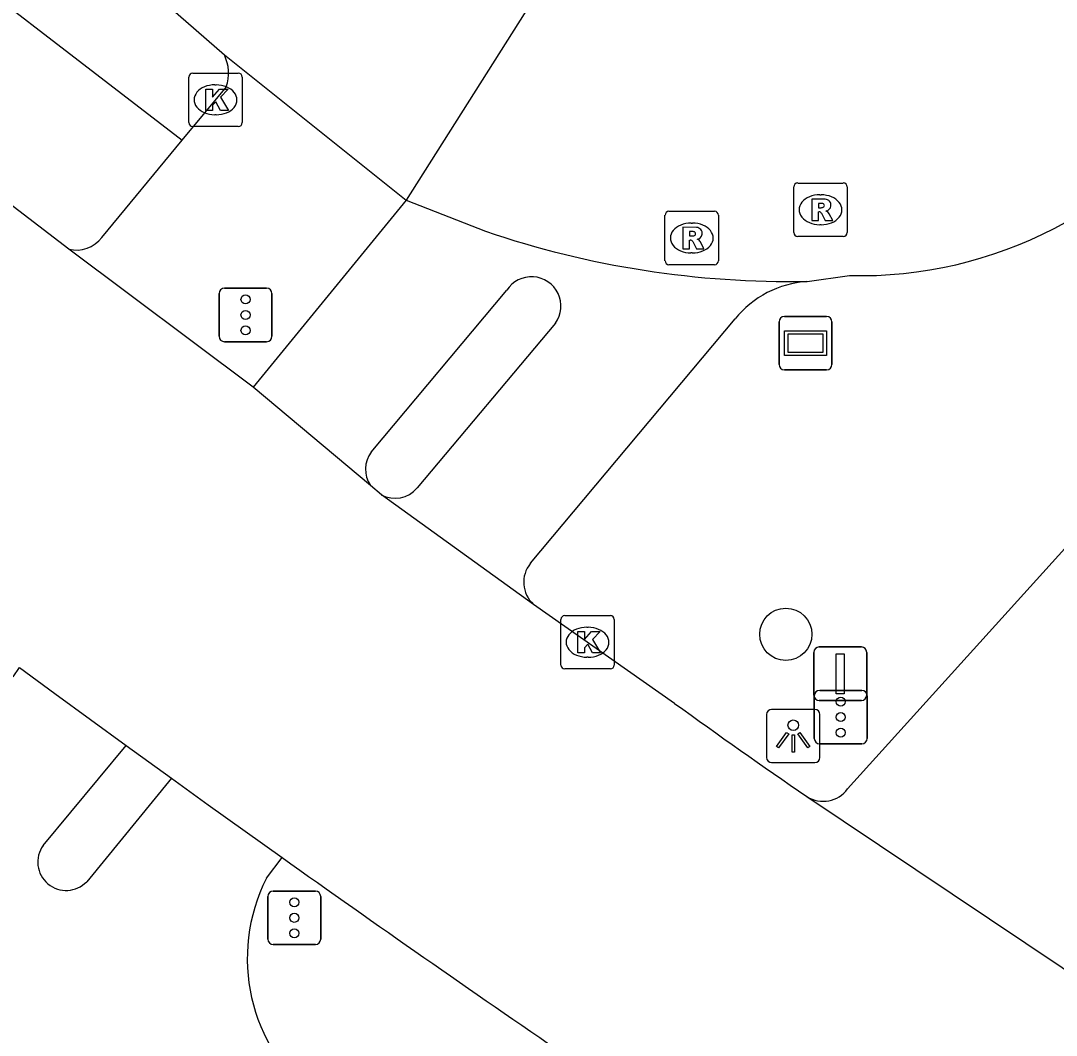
# Model space of a CAD drawing. Extents: x 156414 to 157775, y 382335 to 383765.
# Drawn here: x 157073.9 to 157093.28, y 382841.74 to 382860.72 of the extents above; entities that cross this region are included whole.
import ezdxf

# ---------------------------------------------------------------- set-up
doc = ezdxf.new("R2010")
doc.units = 0
for name, color, linetype in [('IMGEO_Boom', 7, 'Continuous'), ('IMGEO_Fietspad_gesloten', 7, 'Continuous'), ('IMGEO_Kolk', 7, 'Continuous'), ('IMGEO_Lichtpunt', 7, 'Continuous'), ('IMGEO_OVBaan_gesloten', 7, 'Continuous'), ('IMGEO_Rijbaan_lokaal_gesloten', 7, 'Continuous'), ('IMGEO_Rioolput', 7, 'Continuous'), ('IMGEO_Straatnaambord', 7, 'Continuous'), ('IMGEO_Verkeersbordpaal', 7, 'Continuous'), ('IMGEO_Verkeersregelinstallatiepaal', 7, 'Continuous'), ('IMGEO_Voetpad_open', 7, 'Continuous')]:
    doc.layers.add(name, color=color, linetype=linetype)

msp = doc.modelspace()

# ---------------------------------------------------------------- linework, layer by layer
at = {"layer": 'IMGEO_Boom'}
msp.add_circle((157088.215, 382849.241), 0.489, dxfattribs=at)
at = {"layer": 'IMGEO_Fietspad_gesloten'}
for points in [[(157081.107, 382857.364), (157078.248, 382853.864)], [(157080.455, 382852.651), (157082.993, 382855.679)], [(157083.904, 382855.063), (157081.316, 382851.979)], [(157083.437, 382850.569), (157087.268, 382855.144)], [(157074.315, 382845.291), (157075.867, 382847.161)], [(157076.717, 382846.546), (157075.13, 382844.611)], [(157078.494, 382844.674), (157078.787, 382845.062)]]:
    msp.add_lwpolyline(points, dxfattribs=at)
for centre, radius, start, end in [((157083.456, 382855.382), 0.55, 324.5215, 147.347), ((157088.747, 382853.947), 1.903, 94.0746, 141.0165), ((157080.883, 382852.33), 0.535, 143.0981, 214.515), ((157080.899, 382852.332), 0.546, 242.2302, 319.6992), ((157083.864, 382850.215), 0.555, 140.3506, 228.287), ((157074.746, 382844.979), 0.532, 144.1269, 316.1928), ((157081.465, 382843.173), 3.329, 153.2009, 232.2002)]:
    msp.add_arc(centre, radius, start, end, dxfattribs=at)
at = {"layer": 'IMGEO_Kolk'}
for p, q in [((157077.041, 382858.817), (157077.041, 382859.669)), ((157077.116, 382859.743), (157077.968, 382859.743)), ((157078.042, 382859.669), (157078.042, 382858.817)), ((157077.529, 382859.523), (157077.554, 382859.523)), ((157077.552, 382858.963), (157077.527, 382858.963)), ((157077.968, 382858.743), (157077.116, 382858.743)), ((157084.079, 382849.592), (157084.931, 382849.592)), ((157084.004, 382848.666), (157084.004, 382849.518)), ((157084.492, 382849.372), (157084.517, 382849.372)), ((157085.005, 382849.518), (157085.005, 382848.666)), ((157084.515, 382848.812), (157084.49, 382848.812)), ((157084.931, 382848.592), (157084.079, 382848.592))]:
    msp.add_line(p, q, dxfattribs=at)
for points in [[(157077.041, 382858.817), (157077.041, 382859.669)], [(157077.116, 382859.743), (157077.968, 382859.743)], [(157078.042, 382859.669), (157078.042, 382858.817)], [(157077.362, 382859.443), (157077.485, 382859.443), (157077.485, 382859.292), (157077.615, 382859.443), (157077.779, 382859.443), (157077.633, 382859.292), (157077.786, 382859.043), (157077.634, 382859.043), (157077.549, 382859.207), (157077.485, 382859.14), (157077.485, 382859.043), (157077.362, 382859.043), (157077.362, 382859.443)], [(157077.968, 382858.743), (157077.116, 382858.743)], [(157084.079, 382849.592), (157084.931, 382849.592)], [(157084.004, 382848.666), (157084.004, 382849.518)], [(157085.005, 382849.518), (157085.005, 382848.666)], [(157084.325, 382849.292), (157084.448, 382849.292), (157084.448, 382849.141), (157084.578, 382849.292), (157084.742, 382849.292), (157084.596, 382849.141), (157084.749, 382848.892), (157084.597, 382848.892), (157084.512, 382849.056), (157084.448, 382848.989), (157084.448, 382848.892), (157084.325, 382848.892), (157084.325, 382849.292)], [(157084.931, 382848.592), (157084.079, 382848.592)]]:
    msp.add_lwpolyline(points, dxfattribs=at)
for centre, start, end in [((157077.118, 382859.667), 91.552, 178.448), ((157077.118, 382859.667), 91.552, 178.448), ((157077.966, 382859.667), 1.552, 88.448), ((157077.966, 382859.667), 1.552, 88.448), ((157077.118, 382858.819), 181.552, 268.448), ((157077.118, 382858.819), 181.552, 268.448), ((157077.966, 382858.819), 271.552, 358.448), ((157077.966, 382858.819), 271.552, 358.448), ((157084.081, 382849.516), 91.552, 178.448), ((157084.081, 382849.516), 91.552, 178.448), ((157084.929, 382849.516), 1.552, 88.448), ((157084.929, 382849.516), 1.552, 88.448), ((157084.081, 382848.668), 181.552, 268.448), ((157084.081, 382848.668), 181.552, 268.448), ((157084.929, 382848.668), 271.552, 358.448), ((157084.929, 382848.668), 271.552, 358.448)]:
    msp.add_arc(centre, 0.0765, start, end, dxfattribs=at)
for centre, major_axis, ratio, start_param, end_param in [((157077.528, 382859.243), (-0.387, 0.002), 0.722429, 4.712389, 7.853982), ((157077.553, 382859.243), (-0.39, 0.002), 0.717154, 1.570796, 4.712389), ((157084.491, 382849.092), (-0.387, 0.002), 0.722429, 4.712389, 7.853982), ((157084.516, 382849.092), (-0.39, 0.002), 0.717154, 1.570796, 4.712389)]:
    msp.add_ellipse(centre, major_axis=major_axis, ratio=ratio, start_param=start_param, end_param=end_param, dxfattribs=at)
at = {"layer": 'IMGEO_Lichtpunt'}
for p, q in [((157088.758, 382847.836), (157087.95, 382847.836)), ((157088.758, 382847.836), (157087.95, 382847.836)), ((157087.856, 382847.741), (157087.856, 382846.934)), ((157087.856, 382847.741), (157087.856, 382846.934)), ((157088.852, 382846.934), (157088.852, 382847.741)), ((157088.852, 382846.934), (157088.852, 382847.741)), ((157087.95, 382846.84), (157088.758, 382846.84)), ((157087.95, 382846.84), (157088.758, 382846.84))]:
    msp.add_line(p, q, dxfattribs=at)
for points in [[(157088.23, 382847.405), (157088.269, 382847.377), (157088.081, 382847.115), (157088.043, 382847.142), (157088.23, 382847.405)], [(157088.332, 382847.357), (157088.379, 382847.357), (157088.379, 382847.035), (157088.332, 382847.035), (157088.332, 382847.357)], [(157088.442, 382847.377), (157088.48, 382847.404), (157088.667, 382847.142), (157088.628, 382847.114), (157088.442, 382847.377)]]:
    msp.add_lwpolyline(points, dxfattribs=at)
msp.add_circle((157088.355, 382847.539), 0.0994, dxfattribs=at)
for centre, start, end in [((157087.95, 382847.741), 90, 180), ((157087.95, 382847.741), 90, 180), ((157088.758, 382847.741), 0, 90), ((157088.758, 382847.741), 0, 90), ((157087.95, 382846.934), 180, 270), ((157087.95, 382846.934), 180, 270), ((157088.758, 382846.934), 270, 0), ((157088.758, 382846.934), 270, 360)]:
    msp.add_arc(centre, 0.0946, start, end, dxfattribs=at)
at = {"layer": 'IMGEO_OVBaan_gesloten'}
for points in [[(157074.793, 382856.449), (157069.388, 382860.592)], [(157078.248, 382853.864), (157074.793, 382856.449)], [(157080.442, 382852.027), (157078.248, 382853.864)], [(157080.645, 382851.849), (157080.442, 382852.027)], [(157083.495, 382849.801), (157080.645, 382851.849)], [(157086.135, 382847.948), (157083.495, 382849.801)], [(157073.753, 382848.447), (157073.874, 382848.621), (157074.537, 382848.133), (157075.201, 382847.646), (157075.867, 382847.161)], [(157075.867, 382847.161), (157076.292, 382846.853), (157076.717, 382846.546)], [(157076.717, 382846.546), (157077.406, 382846.05), (157078.096, 382845.555), (157078.787, 382845.062)], [(157088.611, 382846.205), (157094.747, 382842.093)]]:
    msp.add_lwpolyline(points, dxfattribs=at)
for centre, radius, start, end in [((157150.778, 382937.146), 110.159, 234.06859, 235.64354), ((157296.492, 383151.551), 375.94, 234.61314, 235.60241)]:
    msp.add_arc(centre, radius, start, end, dxfattribs=at)
at = {"layer": 'IMGEO_Rijbaan_lokaal_gesloten'}
for points in [[(157042.249, 382890.822), (157044.62, 382888.63), (157061.218, 382874.44), (157077.707, 382860.082)], [(157106.462, 382865.258), (157089.373, 382846.349)], [(157084.265, 382862.356), (157081.107, 382857.364)], [(157077.707, 382860.082), (157081.107, 382857.364)], [(157081.107, 382857.364), (157082.594, 382856.783)], [(157088.612, 382855.845), (157089.41, 382855.955)]]:
    msp.add_lwpolyline(points, dxfattribs=at)
for centre, radius, start, end in [((157089.601, 382863.887), 7.935, 268.6222, 325.9881), ((157088.296, 382873.591), 17.749, 251.2611, 271.0206), ((157088.916, 382846.678), 0.563, 237.1892, 324.2135)]:
    msp.add_arc(centre, radius, start, end, dxfattribs=at)
at = {"layer": 'IMGEO_Rioolput'}
for p, q in [((157088.439, 382857.686), (157089.291, 382857.686)), ((157088.364, 382856.76), (157088.364, 382857.612)), ((157089.365, 382857.612), (157089.365, 382856.76)), ((157088.852, 382857.466), (157088.877, 382857.466)), ((157086.029, 382857.157), (157086.881, 382857.157)), ((157085.954, 382856.231), (157085.954, 382857.083)), ((157086.442, 382856.937), (157086.467, 382856.937)), ((157086.955, 382857.083), (157086.955, 382856.231)), ((157088.875, 382856.906), (157088.85, 382856.906)), ((157089.291, 382856.686), (157088.439, 382856.686)), ((157086.465, 382856.377), (157086.44, 382856.377)), ((157086.881, 382856.157), (157086.029, 382856.157))]:
    msp.add_line(p, q, dxfattribs=at)
for points in [[(157088.439, 382857.686), (157089.291, 382857.686)], [(157088.364, 382856.76), (157088.364, 382857.612)], [(157089.365, 382857.612), (157089.365, 382856.76)], [(157088.953, 382857.384), (157088.701, 382857.386), (157088.701, 382856.986)], [(157088.879, 382857.305), (157088.825, 382857.305), (157088.825, 382857.224)], [(157086.029, 382857.157), (157086.881, 382857.157)], [(157088.701, 382856.986), (157088.825, 382856.986), (157088.825, 382857.148), (157088.836, 382857.148)], [(157088.825, 382857.224), (157088.877, 382857.224)], [(157088.883, 382857.119), (157088.954, 382856.986), (157089.094, 382856.986), (157089.029, 382857.112)], [(157085.954, 382856.231), (157085.954, 382857.083)], [(157086.955, 382857.083), (157086.955, 382856.231)], [(157086.543, 382856.855), (157086.291, 382856.857), (157086.291, 382856.457)], [(157086.469, 382856.776), (157086.415, 382856.776), (157086.415, 382856.695)], [(157086.291, 382856.457), (157086.415, 382856.457), (157086.415, 382856.619), (157086.426, 382856.619)], [(157086.415, 382856.695), (157086.467, 382856.695)], [(157086.473, 382856.59), (157086.544, 382856.457), (157086.684, 382856.457), (157086.619, 382856.583)], [(157089.291, 382856.686), (157088.439, 382856.686)], [(157086.881, 382856.157), (157086.029, 382856.157)]]:
    msp.add_lwpolyline(points, dxfattribs=at)
for centre, radius, start, end in [((157088.441, 382857.61), 0.0765, 91.552, 178.448), ((157088.441, 382857.61), 0.0765, 91.552, 178.448), ((157089.289, 382857.61), 0.0765, 1.552, 88.448), ((157089.289, 382857.61), 0.0765, 1.552, 88.448), ((157088.885, 382857.209), 0.0964, 77.0061, 93.1865), ((157088.899, 382857.266), 0.0378, 276.6634, 79.6772), ((157088.952, 382857.274), 0.109, 350.3612, 89.416), ((157086.031, 382857.081), 0.0765, 91.552, 178.448), ((157086.031, 382857.081), 0.0765, 91.552, 178.448), ((157086.879, 382857.081), 0.0765, 1.552, 88.448), ((157086.879, 382857.081), 0.0765, 1.552, 88.448), ((157088.835, 382857.095), 0.0533, 26.0293, 88.6989), ((157088.861, 382857.413), 0.19, 274.7715, 282.9687), ((157088.95, 382857.274), 0.112, 277.5842, 350.9817), ((157088.934, 382857.059), 0.108, 29.5134, 73.7905), ((157086.475, 382856.68), 0.0964, 77.0061, 93.1865), ((157086.489, 382856.737), 0.0378, 276.6634, 79.6772), ((157086.542, 382856.745), 0.109, 350.3612, 89.416), ((157086.54, 382856.745), 0.112, 277.5842, 350.9817), ((157088.441, 382856.762), 0.0765, 181.552, 268.448), ((157088.441, 382856.762), 0.0765, 181.552, 268.448), ((157089.289, 382856.762), 0.0765, 271.552, 358.448), ((157089.289, 382856.762), 0.0765, 271.552, 358.448), ((157086.425, 382856.566), 0.0533, 26.0293, 88.6989), ((157086.451, 382856.884), 0.19, 274.7715, 282.9687), ((157086.524, 382856.53), 0.108, 29.5134, 73.7905), ((157086.031, 382856.233), 0.0765, 181.552, 268.448), ((157086.031, 382856.233), 0.0765, 181.552, 268.448), ((157086.879, 382856.233), 0.0765, 271.552, 358.448), ((157086.879, 382856.233), 0.0765, 271.552, 358.448)]:
    msp.add_arc(centre, radius, start, end, dxfattribs=at)
for centre, major_axis, ratio, start_param, end_param in [((157088.851, 382857.186), (-0.387, 0.002), 0.722429, 4.712389, 7.853982), ((157088.876, 382857.186), (-0.39, 0.002), 0.717154, 1.570796, 4.712389), ((157086.441, 382856.657), (-0.387, 0.002), 0.722429, 4.712389, 7.853982), ((157086.466, 382856.657), (-0.39, 0.002), 0.717154, 1.570796, 4.712389)]:
    msp.add_ellipse(centre, major_axis=major_axis, ratio=ratio, start_param=start_param, end_param=end_param, dxfattribs=at)
at = {"layer": 'IMGEO_Straatnaambord'}
for p, q in [((157088.189, 382855.189), (157088.979, 382855.189)), ((157088.979, 382855.189), (157088.189, 382855.189)), ((157088.089, 382854.289), (157088.089, 382855.089)), ((157088.089, 382855.089), (157088.089, 382854.289)), ((157089.079, 382855.089), (157089.079, 382854.289)), ((157089.079, 382854.289), (157089.079, 382855.089)), ((157088.979, 382854.189), (157088.189, 382854.189)), ((157088.189, 382854.189), (157088.979, 382854.189))]:
    msp.add_line(p, q, dxfattribs=at)
for points in [[(157088.19, 382854.921), (157088.978, 382854.921), (157088.978, 382854.457), (157088.19, 382854.457), (157088.19, 382854.921)], [(157088.255, 382854.856), (157088.255, 382854.522), (157088.913, 382854.522), (157088.913, 382854.856), (157088.255, 382854.856)]]:
    msp.add_lwpolyline(points, dxfattribs=at)
for centre, start, end in [((157088.189, 382855.089), 90, 180), ((157088.189, 382855.089), 90, 180), ((157088.979, 382855.089), 0, 90), ((157088.979, 382855.089), 360, 90), ((157088.189, 382854.289), 180, 270), ((157088.189, 382854.289), 180, 270), ((157088.979, 382854.289), 270, 0), ((157088.979, 382854.289), 270, 0)]:
    msp.add_arc(centre, 0.1, start, end, dxfattribs=at)
at = {"layer": 'IMGEO_Verkeersbordpaal'}
for p, q in [((157088.84, 382849.003), (157089.63, 382849.003)), ((157089.63, 382849.003), (157088.84, 382849.003)), ((157088.74, 382848.103), (157088.74, 382848.903)), ((157088.74, 382848.903), (157088.74, 382848.103)), ((157089.73, 382848.903), (157089.73, 382848.103)), ((157089.73, 382848.103), (157089.73, 382848.903)), ((157089.63, 382848.003), (157088.84, 382848.003)), ((157088.84, 382848.003), (157089.63, 382848.003))]:
    msp.add_line(p, q, dxfattribs=at)
msp.add_lwpolyline([(157089.16, 382848.878), (157089.31, 382848.878), (157089.31, 382848.128), (157089.16, 382848.128), (157089.16, 382848.878)], dxfattribs=at)
for centre, start, end in [((157088.84, 382848.903), 90, 180), ((157088.84, 382848.903), 90, 180), ((157089.63, 382848.903), 0, 90), ((157089.63, 382848.903), 360, 90), ((157088.84, 382848.103), 180, 270), ((157088.84, 382848.103), 180, 270), ((157089.63, 382848.103), 270, 0), ((157089.63, 382848.103), 270, 0)]:
    msp.add_arc(centre, 0.1, start, end, dxfattribs=at)
at = {"layer": 'IMGEO_Verkeersregelinstallatiepaal'}
for p, q in [((157077.608, 382854.817), (157077.608, 382855.617)), ((157077.608, 382855.617), (157077.608, 382854.817)), ((157077.708, 382855.717), (157078.498, 382855.717)), ((157078.498, 382855.717), (157077.708, 382855.717)), ((157078.598, 382855.617), (157078.598, 382854.817)), ((157078.598, 382854.817), (157078.598, 382855.617)), ((157078.498, 382854.717), (157077.708, 382854.717)), ((157077.708, 382854.717), (157078.498, 382854.717)), ((157088.849, 382848.191), (157089.639, 382848.191)), ((157089.639, 382848.191), (157088.849, 382848.191)), ((157088.749, 382847.291), (157088.749, 382848.091)), ((157088.749, 382848.091), (157088.749, 382847.291)), ((157089.739, 382848.091), (157089.739, 382847.291)), ((157089.739, 382847.291), (157089.739, 382848.091)), ((157089.639, 382847.191), (157088.849, 382847.191)), ((157088.849, 382847.191), (157089.639, 382847.191)), ((157078.52, 382843.535), (157078.52, 382844.335)), ((157078.52, 382844.335), (157078.52, 382843.535)), ((157078.62, 382844.435), (157079.41, 382844.435)), ((157079.41, 382844.435), (157078.62, 382844.435)), ((157079.51, 382844.335), (157079.51, 382843.535)), ((157079.51, 382843.535), (157079.51, 382844.335)), ((157079.41, 382843.435), (157078.62, 382843.435)), ((157078.62, 382843.435), (157079.41, 382843.435))]:
    msp.add_line(p, q, dxfattribs=at)
for centre in [(157078.103, 382855.507), (157078.103, 382855.217), (157078.103, 382854.927), (157089.244, 382847.981), (157089.244, 382847.691), (157089.244, 382847.401), (157079.015, 382844.225), (157079.015, 382843.935), (157079.015, 382843.645)]:
    msp.add_circle(centre, 0.085, dxfattribs=at)
for centre, start, end in [((157077.708, 382855.617), 90, 180), ((157077.708, 382855.617), 90, 180), ((157078.498, 382855.617), 0, 90), ((157078.498, 382855.617), 360, 90), ((157077.708, 382854.817), 180, 270), ((157077.708, 382854.817), 180, 270), ((157078.498, 382854.817), 270, 0), ((157078.498, 382854.817), 270, 0), ((157088.849, 382848.091), 90, 180), ((157088.849, 382848.091), 90, 180), ((157089.639, 382848.091), 0, 90), ((157089.639, 382848.091), 360, 90), ((157088.849, 382847.291), 180, 270), ((157088.849, 382847.291), 180, 270), ((157089.639, 382847.291), 270, 0), ((157089.639, 382847.291), 270, 0), ((157078.62, 382844.335), 90, 180), ((157078.62, 382844.335), 90, 180), ((157079.41, 382844.335), 0, 90), ((157079.41, 382844.335), 360, 90), ((157078.62, 382843.535), 180, 270), ((157078.62, 382843.535), 180, 270), ((157079.41, 382843.535), 270, 0), ((157079.41, 382843.535), 270, 0)]:
    msp.add_arc(centre, 0.1, start, end, dxfattribs=at)
at = {"layer": 'IMGEO_Voetpad_open'}
for points in [[(157071.205, 382862.884), (157076.917, 382858.487)], [(157076.917, 382858.487), (157077.744, 382859.487)], [(157075.413, 382856.668), (157076.917, 382858.487)]]:
    msp.add_lwpolyline(points, dxfattribs=at)
for centre, radius, start, end in [((157077.011, 382859.74), 0.775, 340.9431, 26.1736), ((157074.938, 382857.026), 0.595, 255.8894, 323.0197)]:
    msp.add_arc(centre, radius, start, end, dxfattribs=at)

doc.saveas('drawing.dxf')
